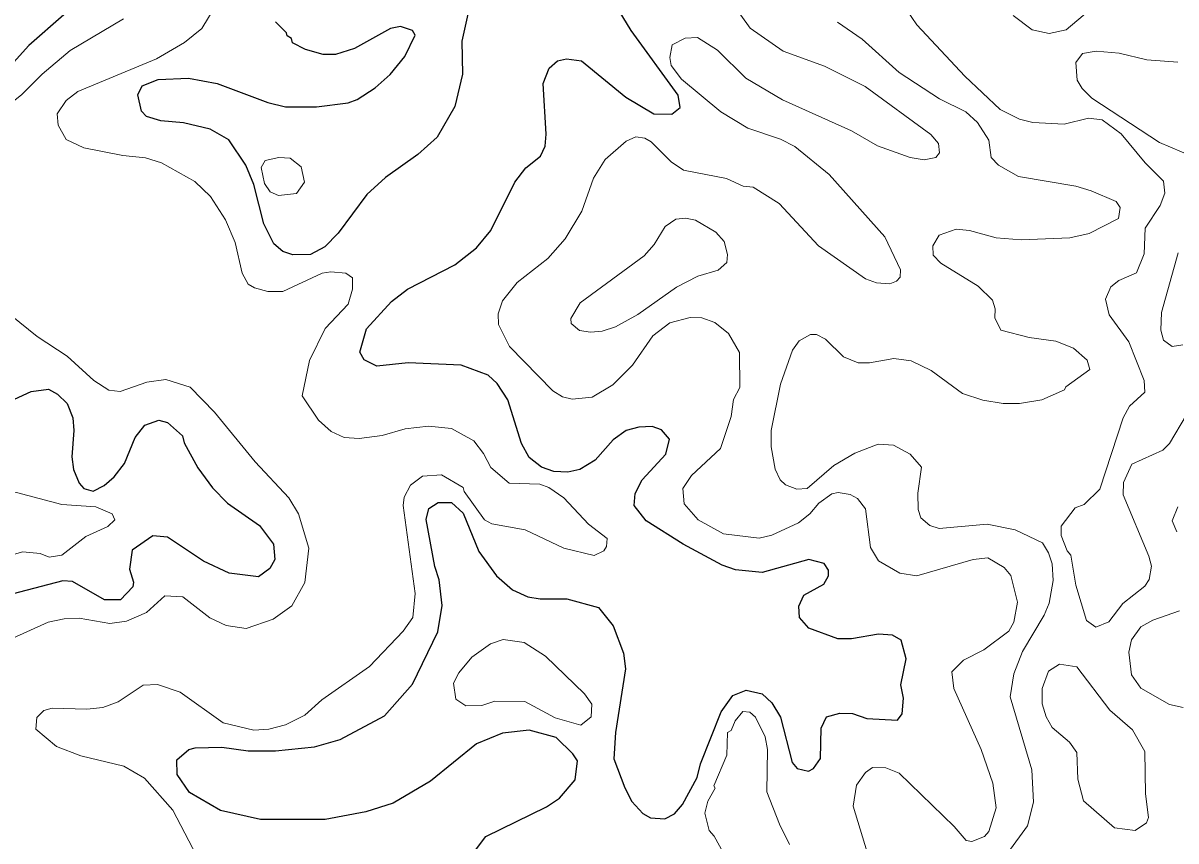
# Model space of a CAD drawing. Extents: x 763.2 to 816.8, y 7896.5 to 7952.7.
# Drawn here: x 803.627 to 807.081, y 7911.051 to 7913.5 of the extents above; entities that cross this region are included whole.
import ezdxf

# ---------------------------------------------------------------- set-up
doc = ezdxf.new("R2010")
doc.units = 0
doc.header["$LTSCALE"] = 0.064
doc.layers.add('1', color=7, linetype='Continuous', lineweight=25)
doc.layers.add('2', color=7, linetype='Continuous', lineweight=13)

msp = doc.modelspace()

# ---------------------------------------------------------------- linework, layer by layer
at = {"layer": '1'}
for points in [[(805.1773, 7913.1014), (805.1911, 7913.1315), (805.1944, 7913.1676), (805.1848, 7913.3188), (805.2029, 7913.3648), (805.2277, 7913.3867), (805.2552, 7913.3927), (805.2995, 7913.3875), (805.4328, 7913.2778), (805.5166, 7913.2286), (805.5699, 7913.227), (805.5949, 7913.2468), (805.5895, 7913.2841), (805.4482, 7913.4781), (805.3522, 7913.6377)], [(804.9631, 7913.5447), (804.9416, 7913.4454), (804.943, 7913.3468), (804.9203, 7913.2505), (804.8672, 7913.158), (804.8098, 7913.1069), (804.7129, 7913.0378), (804.6565, 7912.9863), (804.5704, 7912.8708), (804.5308, 7912.8305), (804.4882, 7912.8072), (804.4352, 7912.806), (804.4047, 7912.8158), (804.3781, 7912.8388), (804.3479, 7912.8989), (804.3181, 7913.0171), (804.2944, 7913.0741), (804.2432, 7913.1507), (804.1869, 7913.1823), (804.1077, 7913.2016), (804.0391, 7913.2071), (803.9969, 7913.2203), (803.9812, 7913.2365), (803.9702, 7913.2852), (803.9834, 7913.3119), (804.0319, 7913.3316), (804.1228, 7913.3352), (804.2084, 7913.3193), (804.3606, 7913.262), (804.4126, 7913.2489), (804.5062, 7913.2497), (804.6004, 7913.2613), (804.6274, 7913.2713), (804.6816, 7913.3057), (804.7265, 7913.3457), (804.7708, 7913.4), (804.8013, 7913.464), (804.7933, 7913.478), (804.7576, 7913.4902), (804.7278, 7913.4841), (804.6193, 7913.4235), (804.5624, 7913.4062), (804.5254, 7913.4061), (804.473, 7913.4208), (804.4341, 7913.4407), (804.4312, 7913.4538), (804.4177, 7913.4617), (804.4163, 7913.4704), (804.3829, 7913.5041)], [(803.7486, 7913.5248), (803.6441, 7913.4333), (803.5805, 7913.3616)], [(804.9203, 7912.7759), (804.9856, 7912.8274), (805.0279, 7912.8792), (805.0996, 7913.0236), (805.1326, 7913.0662), (805.1773, 7913.1014)], [(804.8346, 7912.0139), (804.8425, 7912.046), (804.8707, 7912.0647), (804.9107, 7912.0643), (804.9453, 7912.0329), (804.9927, 7911.918), (805.0449, 7911.8447), (805.0935, 7911.8025), (805.1387, 7911.7819), (805.1763, 7911.7757), (805.256, 7911.7755), (805.351, 7911.7504), (805.3946, 7911.6947), (805.426, 7911.6129), (805.4311, 7911.5667), (805.4014, 7911.3756), (805.3969, 7911.2968), (805.4292, 7911.2095), (805.4509, 7911.1693), (805.4837, 7911.1332), (805.5061, 7911.1204), (805.5492, 7911.1174), (805.5788, 7911.1316), (805.6025, 7911.1597), (805.6459, 7911.2408), (805.6564, 7911.2818), (805.7184, 7911.438), (805.7534, 7911.486), (805.7928, 7911.5025), (805.8407, 7911.4916), (805.8702, 7911.4643), (805.8963, 7911.4216), (805.9308, 7911.286), (805.9463, 7911.2678), (805.9801, 7911.2603), (805.9947, 7911.268), (806.0157, 7911.2975), (806.0178, 7911.3881), (806.0336, 7911.4224), (806.0736, 7911.4337), (806.1114, 7911.4322), (806.1543, 7911.4171), (806.2461, 7911.4128), (806.2608, 7911.4314), (806.2641, 7911.4782), (806.2562, 7911.5184), (806.2724, 7911.5959), (806.257, 7911.6526), (806.2317, 7911.667), (806.1895, 7911.6705), (806.1091, 7911.6557), (806.0672, 7911.6564), (805.9805, 7911.6884), (805.9532, 7911.7198), (805.9507, 7911.7543), (805.9659, 7911.7865), (806.0258, 7911.8203), (806.0399, 7911.8449), (806.0402, 7911.8617), (806.0265, 7911.8814), (805.9812, 7911.894), (805.8411, 7911.8548), (805.7607, 7911.863), (805.7213, 7911.8763), (805.6044, 7911.9397), (805.4931, 7912.0097), (805.4578, 7912.0549), (805.4605, 7912.0911), (805.4817, 7912.1319), (805.5527, 7912.2087), (805.5636, 7912.2538), (805.5394, 7912.2816), (805.5116, 7912.2916), (805.4714, 7912.2898), (805.4335, 7912.2802), (805.3943, 7912.2517), (805.3405, 7912.1916), (805.2947, 7912.1629), (805.2593, 7912.1554), (805.2173, 7912.1575), (805.1797, 7912.1703), (805.1433, 7912.199), (805.1202, 7912.2415), (805.0792, 7912.3722), (805.0474, 7912.4204), (805.0201, 7912.446), (804.9389, 7912.4757), (804.7802, 7912.4823), (804.6867, 7912.4727), (804.6484, 7912.4915), (804.6362, 7912.5147), (804.6558, 7912.5846), (804.731, 7912.6664), (804.7783, 7912.7033), (804.9203, 7912.7759)], [(803.5887, 7912.3677), (803.6513, 7912.3968), (803.7026, 7912.4034), (803.7301, 7912.3885), (803.7589, 7912.3613), (803.7762, 7912.3179), (803.7792, 7912.2795), (803.7729, 7912.2013), (803.7775, 7912.1637), (803.7946, 7912.1219), (803.8086, 7912.1062), (803.8369, 7912.0987), (803.8703, 7912.1148), (803.8997, 7912.1409), (803.9307, 7912.1809), (803.9626, 7912.2589), (803.9916, 7912.2964), (804.0338, 7912.3114), (804.0593, 7912.3039), (804.1041, 7912.2642), (804.1097, 7912.2432), (804.1509, 7912.1677), (804.1941, 7912.1087), (804.2391, 7912.0624), (804.3353, 7911.9953), (804.3776, 7911.9392), (804.3808, 7911.8936), (804.3664, 7911.8667), (804.3326, 7911.8417), (804.2445, 7911.8525), (804.1672, 7911.8891), (804.0594, 7911.9609), (804.0157, 7911.9646), (803.9538, 7911.9215), (803.9456, 7911.8651), (803.9582, 7911.8259), (803.9557, 7911.8123), (803.9183, 7911.7726), (803.8708, 7911.7729), (803.7749, 7911.8278), (803.7465, 7911.8297), (803.5501, 7911.7791)], [(804.7935, 7911.5206), (804.8694, 7911.6772), (804.8819, 7911.7561), (804.8738, 7911.8332), (804.8608, 7911.8727), (804.8346, 7912.0139)], [(804.9765, 7911.0153), (805.0129, 7911.0646), (805.195, 7911.1532), (805.2335, 7911.1786), (805.2813, 7911.2334), (805.2873, 7911.2904), (805.274, 7911.3119), (805.2239, 7911.3604), (805.1434, 7911.3827), (805.0628, 7911.374), (804.9851, 7911.3413), (804.8476, 7911.2301), (804.7356, 7911.1641), (804.6537, 7911.1381), (804.5322, 7911.1149), (804.3381, 7911.1151), (804.2182, 7911.1421), (804.1257, 7911.1963), (804.0886, 7911.2498), (804.0877, 7911.2936), (804.123, 7911.3244), (804.1429, 7911.3301), (804.2224, 7911.3319), (804.3013, 7911.3205), (804.3827, 7911.3205), (804.4999, 7911.3322), (804.5764, 7911.3544), (804.7096, 7911.4256), (804.7935, 7911.5206)]]:
    msp.add_lwpolyline(points, dxfattribs=at)
at = {"layer": '2'}
for points in [[(805.7265, 7913.5956), (805.8047, 7913.4845), (805.9044, 7913.4159), (806.0282, 7913.3711), (806.1492, 7913.3101), (806.3458, 7913.1664), (806.3695, 7913.139), (806.3726, 7913.111), (806.3611, 7913.0973), (806.3267, 7913.0905), (806.2839, 7913.098), (806.1865, 7913.1326), (806.1088, 7913.1771), (805.9021, 7913.2699), (805.7924, 7913.3348), (805.7068, 7913.419), (805.6471, 7913.4569), (805.6102, 7913.4552), (805.5709, 7913.4351), (805.5643, 7913.3968), (805.5682, 7913.3734), (805.5991, 7913.3318), (805.7174, 7913.2343), (805.7985, 7913.1853), (805.8961, 7913.1528), (805.9385, 7913.1303), (806.0419, 7913.0465), (806.2082, 7912.8604), (806.2558, 7912.761), (806.254, 7912.7391), (806.2431, 7912.7267), (806.2239, 7912.7191), (806.184, 7912.7226), (806.1509, 7912.7338), (806.0101, 7912.8334), (805.8916, 7912.9601), (805.8136, 7913.0084), (805.7844, 7913.0118), (805.7345, 7913.0347), (805.6058, 7913.0591), (805.5685, 7913.0844), (805.5088, 7913.1441), (805.4892, 7913.1555), (805.4627, 7913.1594), (805.4337, 7913.1463), (805.3703, 7913.092), (805.3355, 7913.0356), (805.3008, 7912.937), (805.251, 7912.8541), (805.1993, 7912.7946), (805.1073, 7912.7236), (805.0631, 7912.668), (805.05, 7912.6293), (805.0516, 7912.5974), (805.0842, 7912.5318), (805.2141, 7912.3986), (805.2431, 7912.3807), (805.2723, 7912.3739), (805.3322, 7912.3795), (805.3937, 7912.4171), (805.4524, 7912.4758), (805.5137, 7912.5633), (805.5647, 7912.6026)], [(804.4048, 7912.6964), (804.3606, 7912.6964), (804.3197, 7912.7071), (804.3015, 7912.7181), (804.2837, 7912.7509), (804.2623, 7912.8429), (804.2329, 7912.9113), (804.1885, 7912.9803), (804.1415, 7913.0258), (804.0415, 7913.0814), (803.9937, 7913.0967), (803.9255, 7913.1033), (803.809, 7913.1266), (803.7561, 7913.1519), (803.7317, 7913.1946), (803.7287, 7913.2282), (803.7561, 7913.2686), (803.7909, 7913.2951), (804.0265, 7913.3932), (804.1108, 7913.4423), (804.1623, 7913.4834), (804.1997, 7913.545)], [(806.7366, 7911.9658), (806.7371, 7911.9938), (806.7789, 7912.0483), (806.8052, 7912.0586), (806.8521, 7912.1039), (806.9226, 7912.3184), (806.9418, 7912.3528), (806.9872, 7912.3943), (806.9852, 7912.4295), (806.9399, 7912.5458), (806.8803, 7912.626), (806.8691, 7912.6734), (806.8857, 7912.7105), (806.9092, 7912.7289), (806.9619, 7912.7522), (806.9856, 7912.8095), (806.9879, 7912.8855), (807.033, 7912.9534), (807.0474, 7912.9912), (807.0434, 7913.0266), (806.9885, 7913.0811), (806.9162, 7913.168), (806.8598, 7913.2099), (806.8187, 7913.2153), (806.7455, 7913.1974), (806.6521, 7913.2022), (806.6121, 7913.2123), (806.5541, 7913.2413), (806.4479, 7913.3408), (806.3048, 7913.4948), (806.2594, 7913.5605)], [(806.5925, 7913.5232), (806.65, 7913.4794), (806.7008, 7913.4686), (806.7521, 7913.48), (806.8215, 7913.5389)], [(803.9274, 7913.5126), (803.7684, 7913.4178), (803.6842, 7913.3472), (803.6221, 7913.2848), (803.5231, 7913.2069), (803.4929, 7913.1597)], [(806.5263, 7910.9451), (806.6362, 7911.0966), (806.6537, 7911.1666), (806.6488, 7911.2638), (806.5835, 7911.4826), (806.5949, 7911.5512), (806.6212, 7911.6185), (806.6862, 7911.7274), (806.7009, 7911.7628), (806.7129, 7911.8305), (806.7093, 7911.8807), (806.6991, 7911.9134), (806.681, 7911.9437), (806.5985, 7911.9825), (806.5148, 7911.9991), (806.3714, 7911.9863), (806.3432, 7911.9959), (806.3165, 7912.0184), (806.3087, 7912.0435), (806.3071, 7912.0927), (806.3181, 7912.1697), (806.2841, 7912.2094), (806.2342, 7912.2359), (806.189, 7912.2389), (806.1184, 7912.2121), (806.0561, 7912.1754), (805.9756, 7912.1064), (805.9451, 7912.1045), (805.9106, 7912.1169), (805.8954, 7912.1319), (805.88, 7912.1645), (805.8683, 7912.231), (805.8683, 7912.2802), (805.8956, 7912.4183), (805.9323, 7912.5203), (805.9522, 7912.5481), (805.9855, 7912.5678), (806.0039, 7912.5677), (806.0303, 7912.5533), (806.0846, 7912.501), (806.1289, 7912.4827), (806.1624, 7912.4824), (806.2354, 7912.4954), (806.2874, 7912.4889), (806.3477, 7912.4601), (806.4412, 7912.3907), (806.5019, 7912.3713), (806.5628, 7912.3609), (806.6121, 7912.3608), (806.6784, 7912.3723), (806.7467, 7912.4019), (806.751, 7912.4112), (806.8226, 7912.4631), (806.8147, 7912.4906), (806.774, 7912.5262), (806.7211, 7912.5479), (806.6407, 7912.5583), (806.5557, 7912.5808), (806.5377, 7912.6173), (806.5386, 7912.6443), (806.5306, 7912.6704), (806.4877, 7912.7122), (806.3764, 7912.781), (806.3534, 7912.8046), (806.3518, 7912.8333), (806.3712, 7912.8648), (806.4219, 7912.8833), (806.4623, 7912.879), (806.5421, 7912.8574), (806.6167, 7912.8505), (806.7624, 7912.8567), (806.8205, 7912.87), (806.9086, 7912.9152), (806.9133, 7912.948), (806.9018, 7912.9655), (806.827, 7912.9981), (806.7803, 7913.0115), (806.6087, 7913.0405), (806.5485, 7913.0747), (806.5273, 7913.0978), (806.5199, 7913.1494), (806.4856, 7913.2027), (806.451, 7913.2338), (806.3721, 7913.2732), (806.2516, 7913.3518), (806.141, 7913.4519), (806.067, 7913.503)], [(807.1299, 7913.101), (807.0314, 7913.1424), (806.8282, 7913.2752), (806.7999, 7913.3038), (806.7851, 7913.3294), (806.7804, 7913.3816), (806.8006, 7913.409), (806.8412, 7913.4159), (806.9104, 7913.4095), (806.9933, 7913.3897), (807.0867, 7913.383)], [(807.101, 7912.537), (807.0697, 7912.5319), (807.0431, 7912.5509), (807.0351, 7912.58), (807.0369, 7912.6333), (807.0874, 7912.8121)], [(804.6139, 7912.7036), (804.6136, 7912.7374), (804.5937, 7912.7509), (804.5492, 7912.7552), (804.523, 7912.7508), (804.4048, 7912.6964)], [(804.1596, 7910.9822), (804.0752, 7911.1428), (803.9902, 7911.2392), (803.9285, 7911.2747), (803.7995, 7911.3061), (803.7269, 7911.3336), (803.665, 7911.3857), (803.668, 7911.4204), (803.6887, 7911.4414), (803.7137, 7911.4484), (803.8182, 7911.4455), (803.8655, 7911.4505), (803.9115, 7911.4672), (803.9871, 7911.5176), (804.0291, 7911.519), (804.098, 7911.4962), (804.2264, 7911.4043), (804.3184, 7911.3829), (804.3629, 7911.3859), (804.4129, 7911.3986), (804.4708, 7911.4276), (804.5223, 7911.4731), (804.6646, 7911.5734), (804.7653, 7911.6788), (804.7946, 7911.72), (804.8016, 7911.7923), (804.7655, 7912.0549), (804.7686, 7912.0802), (804.7878, 7912.1162), (804.8238, 7912.1437), (804.8805, 7912.1468), (804.9457, 7912.1093), (804.9479, 7912.097), (805.0087, 7912.0129), (805.0316, 7912.0003), (805.131, 7911.9824), (805.2468, 7911.928), (805.3379, 7911.9056), (805.3662, 7911.92), (805.375, 7911.9325), (805.3768, 7911.9568), (805.3204, 7911.9997), (805.2465, 7912.0785), (805.2016, 7912.1096), (805.1748, 7912.1191), (805.0833, 7912.1219), (805.0286, 7912.1688), (805.0064, 7912.2115), (804.9769, 7912.2495), (804.9107, 7912.2864), (804.8417, 7912.2934), (804.7714, 7912.2849), (804.703, 7912.2655), (804.634, 7912.2556), (804.5888, 7912.2588), (804.5494, 7912.2765), (804.5119, 7912.3105), (804.4634, 7912.3842), (804.4849, 7912.4901), (804.5321, 7912.5859), (804.6009, 7912.6584), (804.6139, 7912.7036)], [(803.5388, 7912.6667), (803.6687, 7912.5612), (803.7585, 7912.503), (803.8391, 7912.4294), (803.8842, 7912.4007), (803.9179, 7912.3972), (803.9977, 7912.4252), (804.0541, 7912.4329), (804.1277, 7912.4097), (804.2001, 7912.3347), (804.3222, 7912.1863), (804.4229, 7912.0784), (804.4515, 7912.0304), (804.4827, 7911.9272), (804.4714, 7911.8249), (804.4322, 7911.755), (804.3764, 7911.7146), (804.2954, 7911.6871), (804.2349, 7911.6956), (804.1868, 7911.7188), (804.1055, 7911.7814), (804.0517, 7911.7849), (803.9963, 7911.7346), (803.9363, 7911.7089), (803.8871, 7911.7019), (803.7951, 7911.7181), (803.7498, 7911.7165), (803.7024, 7911.706), (803.5856, 7911.6535)], [(805.5647, 7912.6026), (805.625, 7912.6188), (805.6602, 7912.6169), (805.6994, 7912.6036), (805.74, 7912.5708), (805.7727, 7912.5136)], [(805.7727, 7912.5136), (805.7744, 7912.4086), (805.7553, 7912.3729), (805.748, 7912.3223), (805.716, 7912.2257), (805.6295, 7912.1449), (805.6036, 7912.1062), (805.607, 7912.0606), (805.6491, 7912.0129), (805.7251, 7911.9706), (805.832, 7911.9572), (805.8698, 7911.9664), (805.9497, 7912.0038), (805.9837, 7912.0309), (806.0108, 7912.0627), (806.0501, 7912.0908), (806.0685, 7912.0943), (806.1051, 7912.0883), (806.1263, 7912.0763), (806.1507, 7912.0451), (806.1655, 7911.9292), (806.1892, 7911.8901), (806.2534, 7911.8523), (806.304, 7911.8447), (806.4729, 7911.8936), (806.5173, 7911.8987), (806.5661, 7911.8696), (806.5862, 7911.8461), (806.6059, 7911.7655), (806.595, 7911.7064), (806.58, 7911.6794), (806.5048, 7911.6232), (806.4445, 7911.5927), (806.409, 7911.5573), (806.4152, 7911.5072), (806.4971, 7911.3251), (806.5324, 7911.2237), (806.542, 7911.1501), (806.5202, 7911.0796), (806.5067, 7911.0638), (806.4687, 7911.0495), (806.4522, 7911.0524), (806.4164, 7911.0942), (806.2518, 7911.2537), (806.2117, 7911.2694), (806.1712, 7911.2707), (806.1509, 7911.256), (806.1234, 7911.2183), (806.1132, 7911.1555), (806.1691, 7910.9714)], [(807.1119, 7912.3272), (807.0615, 7912.2414), (807.0408, 7912.2211), (806.9483, 7912.1795), (806.9236, 7912.1239), (806.9221, 7912.0876), (806.9995, 7911.9034), (807.0069, 7911.8734), (807.0005, 7911.834), (806.987, 7911.8136), (806.9217, 7911.7624), (806.8794, 7911.7074), (806.8402, 7911.6906)], [(807.0863, 7912.0513), (807.0695, 7912.0091), (807.0834, 7911.9766)], [(806.8402, 7911.6906), (806.8128, 7911.7115), (806.7805, 7911.8168), (806.7655, 7911.9065), (806.7543, 7911.9199), (806.7366, 7911.9658)], [(807.0909, 7911.7397), (807.0117, 7911.7121), (806.975, 7911.6921), (806.9479, 7911.6532), (806.9399, 7911.6162), (806.9479, 7911.548), (806.9754, 7911.5085), (807.0608, 7911.4594), (807.1024, 7911.4503)], [(805.9229, 7911.0405), (805.8926, 7911.1009), (805.8553, 7911.1982), (805.8566, 7911.3252), (805.8503, 7911.3625), (805.8209, 7911.4217), (805.804, 7911.4368), (805.783, 7911.4384), (805.76, 7911.4103), (805.7482, 7911.382), (805.7371, 7911.376), (805.7348, 7911.3082), (805.6964, 7911.2157), (805.6998, 7911.2089), (805.6785, 7911.1703), (805.6695, 7911.1338), (805.682, 7911.0819), (805.6976, 7911.0649), (805.7461, 7910.9765)]]:
    msp.add_lwpolyline(points, dxfattribs=at)
for points in [[(804.4598, 7913.0692), (804.4269, 7913.0955), (804.393, 7913.0977), (804.3522, 7913.0886), (804.3398, 7913.0674), (804.3497, 7913.0198), (804.3675, 7912.9943), (804.3916, 7912.9838), (804.446, 7912.9902), (804.4695, 7913.0236)], [(805.5845, 7912.7091), (805.648, 7912.7418), (805.7091, 7912.7605), (805.7347, 7912.7835), (805.7368, 7912.8069), (805.7267, 7912.8455), (805.7018, 7912.8736), (805.6409, 7912.9103), (805.6116, 7912.9161), (805.5819, 7912.9126), (805.5503, 7912.8909), (805.5173, 7912.837), (805.4873, 7912.8035), (805.2958, 7912.6627), (805.2676, 7912.6153), (805.2689, 7912.6004), (805.2939, 7912.5798), (805.3269, 7912.5744), (805.3614, 7912.5772), (805.4018, 7912.5904), (805.4688, 7912.627)], [(803.4077, 7912.0102), (803.4259, 7912.0348), (803.4521, 7912.0497), (803.519, 7912.0648), (803.5679, 7912.0878), (803.607, 7912.0943), (803.7432, 7912.0584), (803.8445, 7912.0518), (803.8938, 7912.0306), (803.9019, 7912.0125), (803.8809, 7911.9921), (803.8147, 7911.9624), (803.7434, 7911.9069), (803.7046, 7911.9008), (803.6783, 7911.912), (803.6264, 7911.917), (803.523, 7911.8875), (803.4711, 7911.8957), (803.4454, 7911.9141), (803.405, 7911.9652)], [(804.9712, 7911.6017), (805.0268, 7911.6408), (805.0649, 7911.654), (805.1278, 7911.6447), (805.1917, 7911.6041), (805.3089, 7911.4918), (805.3309, 7911.4603), (805.3288, 7911.4225), (805.2974, 7911.398), (805.2206, 7911.4191), (805.1303, 7911.4683), (805.0402, 7911.4698), (805.0011, 7911.4569), (804.953, 7911.455), (804.9237, 7911.4753), (804.9167, 7911.5231), (804.9319, 7911.5544)], [(806.8824, 7911.4423), (806.7838, 7911.5726), (806.7313, 7911.5799), (806.6984, 7911.5592), (806.6802, 7911.5071), (806.6802, 7911.4612), (806.6916, 7911.4224), (806.71, 7911.3902), (806.7619, 7911.3468), (806.7832, 7911.3159), (806.7869, 7911.2357), (806.8039, 7911.171), (806.8969, 7911.0906), (806.9581, 7911.0825), (806.9919, 7911.105), (806.9988, 7911.1215), (806.9891, 7911.1923), (806.9871, 7911.3192), (806.9502, 7911.384)]]:
    msp.add_lwpolyline(points, close=True, dxfattribs=at)

doc.saveas('drawing.dxf')
